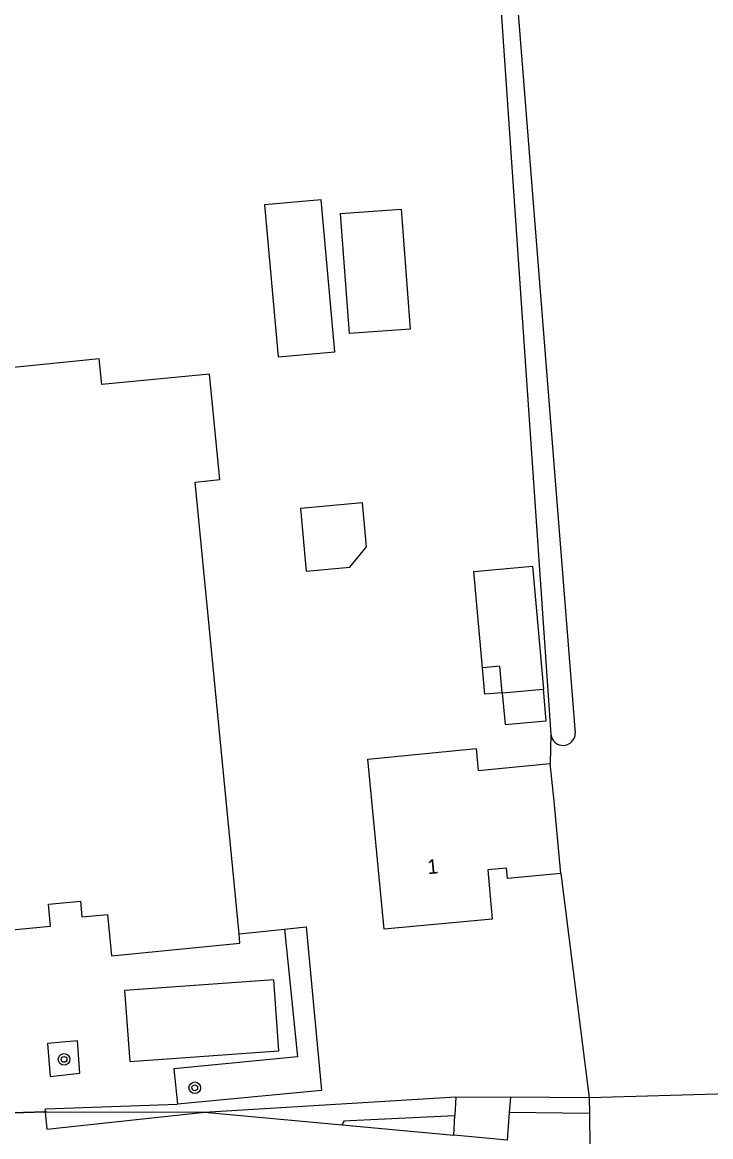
# Model space of a CAD drawing. Extents: x 140000 to 143000, y 403500 to 406000.
# Drawn here: x 140605.2 to 140652.7, y 404088.8 to 404165.7 of the extents above; entities that cross this region are included whole.
import ezdxf

# ---------------------------------------------------------------- set-up
doc = ezdxf.new("R2010")
doc.units = 0
for name, color, linetype in [('gg-afsc-erfafscheiding', 7, 'Continuous'), ('gg-afsc-hekwerk', 7, 'Continuous'), ('gg-anno-huisnummerreeks BGT', 7, 'Continuous'), ('gg-bbg-bassin', 7, 'Continuous'), ('gg-bbg-bijgebouw', 7, 'Continuous'), ('gg-bbg-hoofdgebouw', 7, 'Continuous'), ('gg-bbg-luifel en loopbrug', 7, 'Continuous'), ('gg-bbg-overig bouwwerk', 7, 'Continuous'), ('gg-knt-verharding', 7, 'Continuous'), ('gg-kntw-bovenkant insteek waterloop', 7, 'Continuous'), ('gt-grn-groengrens', 7, 'Continuous'), ('gt-symb-boom', 7, 'Continuous')]:
    doc.layers.add(name, color=color, linetype=linetype)

# ---------------------------------------------------------------- blocks, each defined once
blk = doc.blocks.new('gt0-BOOM')
at = {"layer": 'gt-symb-boom'}
for radius in [0.4, 0.2]:
    blk.add_circle((0, 0), radius, dxfattribs=at)

msp = doc.modelspace()

# ---------------------------------------------------------------- linework, layer by layer
at = {"layer": 'gg-afsc-erfafscheiding'}
for p, q in [((140641.668, 404116.555), (140641.628, 404114.557)), ((140642.364, 404106.966), (140644.316, 404091.474)), ((140617.746, 404090.496), (140635.095, 404091.543)), ((140644.316, 404091.474), (140638.877, 404091.537)), ((140644.316, 404091.474), (140644.326, 404090.397))]:
    msp.add_line(p, q, dxfattribs=at)
msp.add_lwpolyline([(140606.738, 404090.526), (140606.828, 404090.529), (140617.746, 404090.496)], dxfattribs=at)
at = {"layer": 'gg-afsc-hekwerk'}
for p, q in [((140606.738, 404090.526), (140603.743, 404090.437)), ((140606.828, 404090.529), (140606.738, 404090.526))]:
    msp.add_line(p, q, dxfattribs=at)
at = {"layer": 'gg-bbg-bassin'}
msp.add_lwpolyline([(140631.334, 404152.798), (140631.939, 404144.522), (140627.75, 404144.216), (140627.145, 404152.492), (140631.334, 404152.798)], dxfattribs=at)
at = {"layer": 'gg-bbg-bijgebouw'}
msp.add_line((140638.309, 404119.435), (140641.149, 404119.69), dxfattribs=at)
for points in [[(140625.802, 404153.444), (140621.886, 404153.093), (140622.828, 404142.611), (140626.743, 404142.963), (140625.802, 404153.444)], [(140636.951, 404121.148), (140636.354, 404127.807), (140640.389, 404128.169), (140641.149, 404119.69)], [(140638.309, 404119.435), (140638.146, 404121.255), (140636.951, 404121.148)]]:
    msp.add_lwpolyline(points, dxfattribs=at)
at = {"layer": 'gg-bbg-hoofdgebouw'}
for points in [[(140620.133, 404102.805), (140617.097, 404133.967), (140618.798, 404134.133), (140618.088, 404141.41), (140610.666, 404140.687), (140610.482, 404142.472), (140603.397, 404141.758), (140594.39, 404140.881), (140594.755, 404137.131), (140587.182, 404136.407), (140586.789, 404140.619), (140577.735, 404140.096)], [(140642.364, 404106.966), (140638.672, 404106.625), (140638.607, 404107.327), (140637.306, 404107.207), (140637.621, 404103.806), (140630.156, 404103.116), (140629.023, 404114.856), (140636.501, 404115.586), (140636.648, 404114.074), (140641.628, 404114.557)], [(140642.364, 404106.966), (140641.903, 404111.945), (140641.628, 404114.557)], [(140597.864, 404105.207), (140598.13, 404102.47), (140607.119, 404103.321), (140606.979, 404104.834), (140609.173, 404105.061), (140609.279, 404103.967), (140611.05, 404104.138), (140611.325, 404101.291), (140620.197, 404102.148), (140620.133, 404102.805)]]:
    msp.add_lwpolyline(points, dxfattribs=at)
at = {"layer": 'gg-bbg-luifel en loopbrug'}
for points in [[(140638.309, 404119.435), (140637.114, 404119.328), (140636.951, 404121.148)], [(140638.309, 404119.435), (140638.505, 404117.244), (140641.345, 404117.499), (140641.149, 404119.69)], [(140612.582, 404093.984), (140622.876, 404094.715), (140622.527, 404099.629), (140612.233, 404098.898), (140612.582, 404093.984)]]:
    msp.add_lwpolyline(points, dxfattribs=at)
at = {"layer": 'gg-bbg-overig bouwwerk'}
msp.add_lwpolyline([(140627.774, 404128.099), (140628.944, 404129.5), (140628.668, 404132.534), (140624.379, 404132.144), (140624.772, 404127.826), (140627.774, 404128.099)], dxfattribs=at)
at = {"layer": 'gg-knt-verharding'}
for p, q in [((140620.133, 404102.805), (140623.28, 404103.126)), ((140635.095, 404091.543), (140635.033, 404090.273)), ((140635.095, 404091.543), (140638.877, 404091.537)), ((140638.877, 404091.537), (140638.796, 404090.461)), ((140603.743, 404090.437), (140606.738, 404090.526)), ((140617.746, 404090.496), (140627.245, 404089.616)), ((140634.965, 404088.901), (140635.033, 404090.273)), ((140638.796, 404090.461), (140638.654, 404088.559)), ((140644.326, 404090.397), (140644.347, 404088.032)), ((140627.245, 404089.616), (140634.965, 404088.901)), ((140638.654, 404088.559), (140634.965, 404088.901))]:
    msp.add_line(p, q, dxfattribs=at)
for points in [[(140623.28, 404103.126), (140624.178, 404094.317), (140615.62, 404093.475), (140615.881, 404091.046)], [(140607.088, 404092.967), (140609.14, 404093.177), (140608.978, 404095.421), (140606.905, 404095.23), (140607.088, 404092.967)], [(140687.997, 404092.599), (140687.326, 404092.659), (140677.927, 404092.335), (140677.944, 404092.752), (140674.689, 404092.648), (140674.058, 404092.562), (140653.958, 404091.749), (140644.316, 404091.474)], [(140606.738, 404090.526), (140606.757, 404090.733), (140615.881, 404091.046)], [(140606.738, 404090.526), (140606.866, 404089.323), (140617.746, 404090.496)]]:
    msp.add_lwpolyline(points, dxfattribs=at)
at = {"layer": 'gg-kntw-bovenkant insteek waterloop'}
for points in [[(140628.358, 404291.676), (140629.783, 404277.789), (140634.352, 404222.964), (140641.668, 404116.555)], [(140630.003, 404291.868), (140630.05, 404291.722), (140638.012, 404184.03), (140643.351, 404116.636)]]:
    msp.add_lwpolyline(points, dxfattribs=at)
msp.add_arc((140642.507, 404116.645), 0.844, 186.11754, 359.39331, dxfattribs=at)
at = {"layer": 'gt-grn-groengrens'}
msp.add_line((140644.326, 404090.397), (140638.796, 404090.461), dxfattribs=at)
for points in [[(140623.28, 404103.126), (140624.775, 404103.278), (140625.833, 404091.999), (140615.881, 404091.046)], [(140627.245, 404089.616), (140627.422, 404089.892), (140627.787, 404089.912), (140635.033, 404090.273)]]:
    msp.add_lwpolyline(points, dxfattribs=at)

# ---------------------------------------------------------------- block references
at = {"layer": 'gt-symb-boom'}
for p in [(140608.047, 404094.137), (140617.075, 404092.178)]:
    msp.add_blockref('gt0-BOOM', p, dxfattribs=at)

# ---------------------------------------------------------------- texts
at = {"layer": 'gg-anno-huisnummerreeks BGT'}
msp.add_text('1', height=1, rotation=5.3, dxfattribs=at).set_placement((140633.179, 404106.91))

doc.saveas('drawing.dxf')
